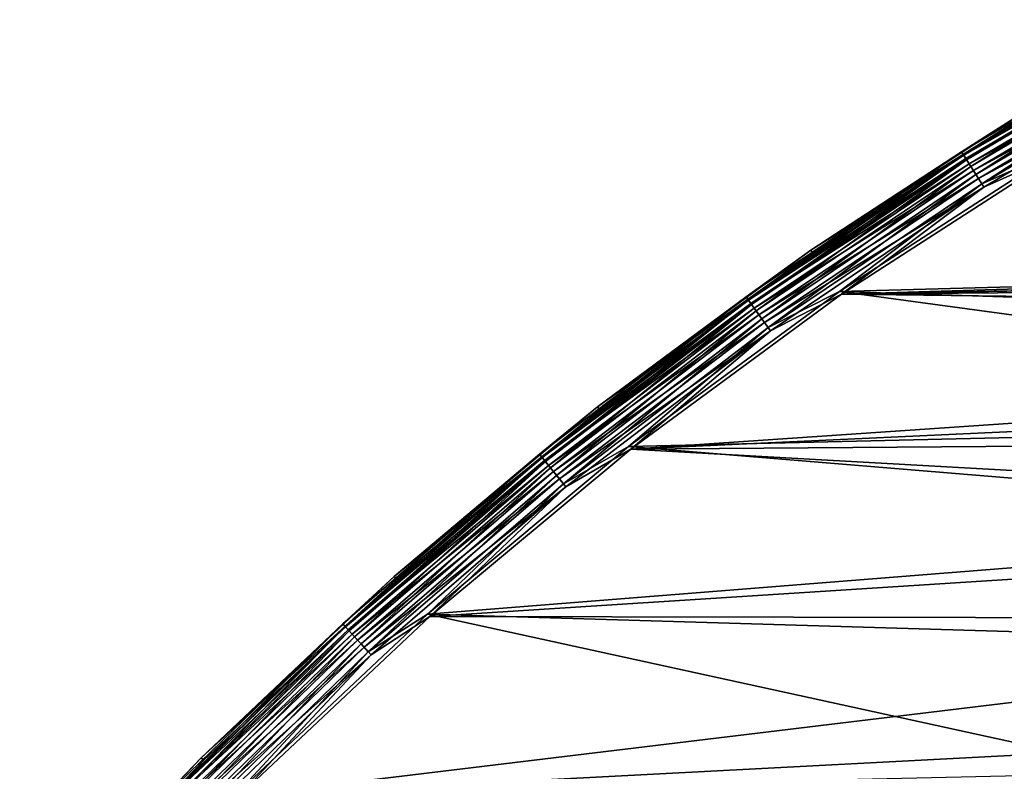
# Model space of a CAD drawing. Header units: millimetres. Extents: x -43.6 to 43.6, y -43.6 to 43.6.
# Tile 269 of 637: x -32.6 to -22.8, y 30.7 to 38.1. Entities that reach past the tile are written whole.
import ezdxf

# ---------------------------------------------------------------- set-up
doc = ezdxf.new("R2010")
doc.units = ezdxf.units.MM
doc.header["$LTSCALE"] = 52.148148
for name, color, linetype in [('152', 7, 'CONTINUOUS'), ('156', 7, 'CONTINUOUS'), ('178', 7, 'CONTINUOUS'), ('210', 7, 'CONTINUOUS'), ('212', 7, 'CONTINUOUS')]:
    doc.layers.add(name, color=color, linetype=linetype)

msp = doc.modelspace()

# ---------------------------------------------------------------- linework, layer by layer
at = {"layer": '152', "color": 2, "linetype": 'Continuous'}
for points in [[(-22.2545, 36.8132, 26.3), (-24.4367, 35.4023, 26.3), (22.2545, 36.8132, 26.3), (-22.2545, 36.8132, 26.3)], [(22.2545, 36.8132, 26.3), (-24.4367, 35.4023, 26.3), (-0.015, 35.8829, 26.3), (22.2545, 36.8132, 26.3)], [(-0.015, 35.8829, 26.3), (-24.4367, 35.4023, 26.3), (-2.3606, 35.8051, 26.3), (-0.015, 35.8829, 26.3)], [(-2.3606, 35.8051, 26.3), (-24.4367, 35.4023, 26.3), (-4.6966, 35.5741, 26.3), (-2.3606, 35.8051, 26.3)], [(-4.6966, 35.5741, 26.3), (-24.4367, 35.4023, 26.3), (-7.0127, 35.191, 26.3), (-4.6966, 35.5741, 26.3)], [(-24.4367, 35.4023, 26.3), (-26.5297, 33.8623, 26.3), (-7.0127, 35.191, 26.3), (-24.4367, 35.4023, 26.3)], [(-7.0127, 35.191, 26.3), (-26.5297, 33.8623, 26.3), (-9.2979, 34.6573, 26.3), (-7.0127, 35.191, 26.3)], [(-9.2979, 34.6573, 26.3), (-26.5297, 33.8623, 26.3), (-11.5442, 33.9751, 26.3), (-9.2979, 34.6573, 26.3)], [(-11.5442, 33.9751, 26.3), (-26.5297, 33.8623, 26.3), (-13.741, 33.1477, 26.3), (-11.5442, 33.9751, 26.3)], [(-26.5297, 33.8623, 26.3), (-28.5258, 32.1987, 26.3), (-13.741, 33.1477, 26.3), (-26.5297, 33.8623, 26.3)], [(-13.741, 33.1477, 26.3), (-28.5258, 32.1987, 26.3), (-15.8781, 32.1786, 26.3), (-13.741, 33.1477, 26.3)], [(-28.5258, 32.1987, 26.3), (-30.4179, 30.4175, 26.3), (-15.8781, 32.1786, 26.3), (-28.5258, 32.1987, 26.3)], [(-15.8781, 32.1786, 26.3), (-30.4179, 30.4175, 26.3), (-17.9485, 31.0713, 26.3), (-15.8781, 32.1786, 26.3)], [(-17.9485, 31.0713, 26.3), (-30.4179, 30.4175, 26.3), (-19.9415, 29.8316, 26.3), (-17.9485, 31.0713, 26.3)]]:
    msp.add_3dface(points, dxfattribs=at)
at = {"layer": '156', "color": 1, "linetype": 'Continuous'}
for points in [[(-22.2726, 36.8431, 24.3), (-10.6016, 35.8063, 24.3), (-24.4565, 35.4311, 24.3), (-22.2726, 36.8431, 24.3)], [(-10.6016, 35.8063, 24.3), (-12.873, 35.054, 24.3), (-24.4565, 35.4311, 24.3), (-10.6016, 35.8063, 24.3)], [(-24.4565, 35.4311, 24.3), (-15.0909, 34.1579, 24.3), (-26.5512, 33.8897, 24.3), (-24.4565, 35.4311, 24.3)], [(-12.873, 35.054, 24.3), (-15.0909, 34.1579, 24.3), (-24.4565, 35.4311, 24.3), (-12.873, 35.054, 24.3)], [(-15.0909, 34.1579, 24.3), (-17.2479, 33.121, 24.3), (-26.5512, 33.8897, 24.3), (-15.0909, 34.1579, 24.3)], [(-26.5512, 33.8897, 24.3), (-17.2479, 33.121, 24.3), (-28.5489, 32.2248, 24.3), (-26.5512, 33.8897, 24.3)], [(-17.2479, 33.121, 24.3), (-19.3335, 31.9485, 24.3), (-28.5489, 32.2248, 24.3), (-17.2479, 33.121, 24.3)], [(-28.5489, 32.2248, 24.3), (-21.3395, 30.6451, 24.3), (-30.4426, 30.4422, 24.3), (-28.5489, 32.2248, 24.3)], [(-19.3335, 31.9485, 24.3), (-21.3395, 30.6451, 24.3), (-28.5489, 32.2248, 24.3), (-19.3335, 31.9485, 24.3)]]:
    msp.add_3dface(points, dxfattribs=at)
at = {"layer": '178', "color": 2, "linetype": 'Continuous'}
for points in [[(-22.531, 37.2708, 24.8174), (-24.7402, 35.8424, 24.8174), (-22.5129, 37.2409, 25.8174), (-22.531, 37.2708, 24.8174)], [(-22.5129, 37.2409, 25.8174), (-24.7402, 35.8424, 24.8174), (-24.7204, 35.8137, 25.8174), (-22.5129, 37.2409, 25.8174)], [(-24.7402, 35.8424, 24.8174), (-26.8592, 34.2832, 24.8174), (-24.7204, 35.8137, 25.8174), (-24.7402, 35.8424, 24.8174)], [(-24.7204, 35.8137, 25.8174), (-26.8592, 34.2832, 24.8174), (-26.8377, 34.2557, 25.8174), (-24.7204, 35.8137, 25.8174)], [(-26.8592, 34.2832, 24.8174), (-28.8802, 32.599, 24.8174), (-26.8377, 34.2557, 25.8174), (-26.8592, 34.2832, 24.8174)], [(-26.8377, 34.2557, 25.8174), (-28.8802, 32.599, 24.8174), (-28.857, 32.5728, 25.8174), (-26.8377, 34.2557, 25.8174)], [(-28.8802, 32.599, 24.8174), (-30.7958, 30.7958, 24.8174), (-28.857, 32.5728, 25.8174), (-28.8802, 32.599, 24.8174)], [(-28.857, 32.5728, 25.8174), (-30.7958, 30.7958, 24.8174), (-30.7711, 30.7711, 25.8174), (-28.857, 32.5728, 25.8174)], [(-30.7958, 30.7958, 24.8174), (-32.599, 28.8802, 24.8174), (-30.7711, 30.7711, 25.8174), (-30.7958, 30.7958, 24.8174)], [(-30.7711, 30.7711, 25.8174), (-32.599, 28.8802, 24.8174), (-32.5728, 28.857, 25.8174), (-30.7711, 30.7711, 25.8174)]]:
    msp.add_3dface(points, dxfattribs=at)
at = {"layer": '210', "color": 2, "linetype": 'Continuous'}
for points in [[(-22.531, 37.2708, 24.8174), (-21.0221, 38.1319, 24.7039), (-23.2441, 36.8196, 24.7039), (-22.531, 37.2708, 24.8174)], [(-21.0221, 38.1319, 24.7039), (-23.2256, 36.7902, 24.5948), (-23.2441, 36.8196, 24.7039), (-21.0221, 38.1319, 24.7039)], [(-21.0053, 38.1015, 24.5948), (-23.2256, 36.7902, 24.5948), (-21.0221, 38.1319, 24.7039), (-21.0053, 38.1015, 24.5948)], [(-21.0053, 38.1015, 24.5948), (-23.1943, 36.7406, 24.4964), (-23.2256, 36.7902, 24.5948), (-21.0053, 38.1015, 24.5948)], [(-20.977, 38.0501, 24.4964), (-23.1943, 36.7406, 24.4964), (-21.0053, 38.1015, 24.5948), (-20.977, 38.0501, 24.4964)], [(-20.977, 38.0501, 24.4964), (-23.1518, 36.6733, 24.4139), (-23.1943, 36.7406, 24.4964), (-20.977, 38.0501, 24.4964)], [(-20.9386, 37.9805, 24.4139), (-23.1518, 36.6733, 24.4139), (-20.977, 38.0501, 24.4964), (-20.9386, 37.9805, 24.4139)], [(-20.9386, 37.9805, 24.4139), (-23.1005, 36.592, 24.3518), (-23.1518, 36.6733, 24.4139), (-20.9386, 37.9805, 24.4139)], [(-20.8922, 37.8962, 24.3518), (-23.1005, 36.592, 24.3518), (-20.9386, 37.9805, 24.4139), (-20.8922, 37.8962, 24.3518)], [(-20.8922, 37.8962, 24.3518), (-23.0429, 36.5008, 24.3131), (-23.1005, 36.592, 24.3518), (-20.8922, 37.8962, 24.3518)], [(-20.8401, 37.8018, 24.3131), (-23.0429, 36.5008, 24.3131), (-20.8922, 37.8962, 24.3518), (-20.8401, 37.8018, 24.3131)], [(-20.8401, 37.8018, 24.3131), (-22.2726, 36.8431, 24.3), (-23.0429, 36.5008, 24.3131), (-20.8401, 37.8018, 24.3131)], [(-24.7402, 35.8424, 24.8174), (-22.531, 37.2708, 24.8174), (-23.2441, 36.8196, 24.7039), (-24.7402, 35.8424, 24.8174)], [(-24.7402, 35.8424, 24.8174), (-23.2441, 36.8196, 24.7039), (-25.3845, 35.3779, 24.7039), (-24.7402, 35.8424, 24.8174)], [(-23.2441, 36.8196, 24.7039), (-25.3643, 35.3497, 24.5948), (-25.3845, 35.3779, 24.7039), (-23.2441, 36.8196, 24.7039)], [(-23.2256, 36.7902, 24.5948), (-25.3643, 35.3497, 24.5948), (-23.2441, 36.8196, 24.7039), (-23.2256, 36.7902, 24.5948)], [(-23.2256, 36.7902, 24.5948), (-25.3301, 35.302, 24.4964), (-25.3643, 35.3497, 24.5948), (-23.2256, 36.7902, 24.5948)], [(-23.1943, 36.7406, 24.4964), (-25.3301, 35.302, 24.4964), (-23.2256, 36.7902, 24.5948), (-23.1943, 36.7406, 24.4964)], [(-22.2726, 36.8431, 24.3), (-24.4565, 35.4311, 24.3), (-23.0429, 36.5008, 24.3131), (-22.2726, 36.8431, 24.3)], [(-23.1943, 36.7406, 24.4964), (-25.2837, 35.2374, 24.4139), (-25.3301, 35.302, 24.4964), (-23.1943, 36.7406, 24.4964)], [(-23.1518, 36.6733, 24.4139), (-25.2837, 35.2374, 24.4139), (-23.1943, 36.7406, 24.4964), (-23.1518, 36.6733, 24.4139)], [(-23.1518, 36.6733, 24.4139), (-25.2276, 35.1592, 24.3518), (-25.2837, 35.2374, 24.4139), (-23.1518, 36.6733, 24.4139)], [(-23.1005, 36.592, 24.3518), (-25.2276, 35.1592, 24.3518), (-23.1518, 36.6733, 24.4139), (-23.1005, 36.592, 24.3518)], [(-23.1005, 36.592, 24.3518), (-25.1648, 35.0716, 24.3131), (-25.2276, 35.1592, 24.3518), (-23.1005, 36.592, 24.3518)], [(-23.0429, 36.5008, 24.3131), (-25.1648, 35.0716, 24.3131), (-23.1005, 36.592, 24.3518), (-23.0429, 36.5008, 24.3131)], [(-23.0429, 36.5008, 24.3131), (-24.4565, 35.4311, 24.3), (-25.1648, 35.0716, 24.3131), (-23.0429, 36.5008, 24.3131)], [(-26.8592, 34.2832, 24.8174), (-24.7402, 35.8424, 24.8174), (-25.3845, 35.3779, 24.7039), (-26.8592, 34.2832, 24.8174)], [(-24.4565, 35.4311, 24.3), (-26.5512, 33.8897, 24.3), (-25.1648, 35.0716, 24.3131), (-24.4565, 35.4311, 24.3)], [(-26.8592, 34.2832, 24.8174), (-25.3845, 35.3779, 24.7039), (-27.4358, 33.812, 24.7039), (-26.8592, 34.2832, 24.8174)], [(-25.3845, 35.3779, 24.7039), (-27.4139, 33.785, 24.5948), (-27.4358, 33.812, 24.7039), (-25.3845, 35.3779, 24.7039)], [(-25.3643, 35.3497, 24.5948), (-27.4139, 33.785, 24.5948), (-25.3845, 35.3779, 24.7039), (-25.3643, 35.3497, 24.5948)], [(-25.3643, 35.3497, 24.5948), (-27.3769, 33.7395, 24.4964), (-27.4139, 33.785, 24.5948), (-25.3643, 35.3497, 24.5948)], [(-25.3301, 35.302, 24.4964), (-27.3769, 33.7395, 24.4964), (-25.3643, 35.3497, 24.5948), (-25.3301, 35.302, 24.4964)], [(-25.3301, 35.302, 24.4964), (-27.3268, 33.6777, 24.4139), (-27.3769, 33.7395, 24.4964), (-25.3301, 35.302, 24.4964)], [(-25.2837, 35.2374, 24.4139), (-27.3268, 33.6777, 24.4139), (-25.3301, 35.302, 24.4964), (-25.2837, 35.2374, 24.4139)], [(-25.2837, 35.2374, 24.4139), (-27.2662, 33.603, 24.3518), (-27.3268, 33.6777, 24.4139), (-25.2837, 35.2374, 24.4139)], [(-25.2276, 35.1592, 24.3518), (-27.2662, 33.603, 24.3518), (-25.2837, 35.2374, 24.4139), (-25.2276, 35.1592, 24.3518)], [(-25.2276, 35.1592, 24.3518), (-27.1982, 33.5192, 24.3131), (-27.2662, 33.603, 24.3518), (-25.2276, 35.1592, 24.3518)], [(-25.1648, 35.0716, 24.3131), (-27.1982, 33.5192, 24.3131), (-25.2276, 35.1592, 24.3518), (-25.1648, 35.0716, 24.3131)], [(-25.1648, 35.0716, 24.3131), (-26.5512, 33.8897, 24.3), (-27.1982, 33.5192, 24.3131), (-25.1648, 35.0716, 24.3131)], [(-28.8802, 32.599, 24.8174), (-26.8592, 34.2832, 24.8174), (-27.4358, 33.812, 24.7039), (-28.8802, 32.599, 24.8174)], [(-26.5512, 33.8897, 24.3), (-28.5489, 32.2248, 24.3), (-27.1982, 33.5192, 24.3131), (-26.5512, 33.8897, 24.3)], [(-28.8802, 32.599, 24.8174), (-27.4358, 33.812, 24.7039), (-29.3906, 32.1273, 24.7039), (-28.8802, 32.599, 24.8174)], [(-27.4358, 33.812, 24.7039), (-29.3672, 32.1017, 24.5948), (-29.3906, 32.1273, 24.7039), (-27.4358, 33.812, 24.7039)], [(-27.4139, 33.785, 24.5948), (-29.3672, 32.1017, 24.5948), (-27.4358, 33.812, 24.7039), (-27.4139, 33.785, 24.5948)], [(-27.4139, 33.785, 24.5948), (-29.3276, 32.0584, 24.4964), (-29.3672, 32.1017, 24.5948), (-27.4139, 33.785, 24.5948)], [(-27.3769, 33.7395, 24.4964), (-29.3276, 32.0584, 24.4964), (-27.4139, 33.785, 24.5948), (-27.3769, 33.7395, 24.4964)], [(-27.3769, 33.7395, 24.4964), (-29.2739, 31.9997, 24.4139), (-29.3276, 32.0584, 24.4964), (-27.3769, 33.7395, 24.4964)], [(-27.3268, 33.6777, 24.4139), (-29.2739, 31.9997, 24.4139), (-27.3769, 33.7395, 24.4964), (-27.3268, 33.6777, 24.4139)], [(-27.3268, 33.6777, 24.4139), (-29.2089, 31.9287, 24.3518), (-29.2739, 31.9997, 24.4139), (-27.3268, 33.6777, 24.4139)], [(-27.2662, 33.603, 24.3518), (-29.2089, 31.9287, 24.3518), (-27.3268, 33.6777, 24.4139), (-27.2662, 33.603, 24.3518)], [(-27.2662, 33.603, 24.3518), (-29.1362, 31.8491, 24.3131), (-29.2089, 31.9287, 24.3518), (-27.2662, 33.603, 24.3518)], [(-27.1982, 33.5192, 24.3131), (-29.1362, 31.8491, 24.3131), (-27.2662, 33.603, 24.3518), (-27.1982, 33.5192, 24.3131)], [(-27.1982, 33.5192, 24.3131), (-28.5489, 32.2248, 24.3), (-29.1362, 31.8491, 24.3131), (-27.1982, 33.5192, 24.3131)], [(-30.7958, 30.7958, 24.8174), (-28.8802, 32.599, 24.8174), (-29.3906, 32.1273, 24.7039), (-30.7958, 30.7958, 24.8174)], [(-28.5489, 32.2248, 24.3), (-30.4426, 30.4422, 24.3), (-29.1362, 31.8491, 24.3131), (-28.5489, 32.2248, 24.3)], [(-30.7958, 30.7958, 24.8174), (-29.3906, 32.1273, 24.7039), (-31.2422, 30.3298, 24.7039), (-30.7958, 30.7958, 24.8174)], [(-29.3906, 32.1273, 24.7039), (-31.2173, 30.3056, 24.5948), (-31.2422, 30.3298, 24.7039), (-29.3906, 32.1273, 24.7039)], [(-29.3672, 32.1017, 24.5948), (-31.2173, 30.3056, 24.5948), (-29.3906, 32.1273, 24.7039), (-29.3672, 32.1017, 24.5948)], [(-29.3672, 32.1017, 24.5948), (-31.1752, 30.2647, 24.4964), (-31.2173, 30.3056, 24.5948), (-29.3672, 32.1017, 24.5948)], [(-29.3276, 32.0584, 24.4964), (-31.1752, 30.2647, 24.4964), (-29.3672, 32.1017, 24.5948), (-29.3276, 32.0584, 24.4964)], [(-29.3276, 32.0584, 24.4964), (-31.1182, 30.2093, 24.4139), (-31.1752, 30.2647, 24.4964), (-29.3276, 32.0584, 24.4964)], [(-29.2739, 31.9997, 24.4139), (-31.1182, 30.2093, 24.4139), (-29.3276, 32.0584, 24.4964), (-29.2739, 31.9997, 24.4139)], [(-29.2739, 31.9997, 24.4139), (-31.0491, 30.1423, 24.3518), (-31.1182, 30.2093, 24.4139), (-29.2739, 31.9997, 24.4139)], [(-29.2089, 31.9287, 24.3518), (-31.0491, 30.1423, 24.3518), (-29.2739, 31.9997, 24.4139), (-29.2089, 31.9287, 24.3518)], [(-29.2089, 31.9287, 24.3518), (-30.9718, 30.0672, 24.3131), (-31.0491, 30.1423, 24.3518), (-29.2089, 31.9287, 24.3518)], [(-29.1362, 31.8491, 24.3131), (-30.9718, 30.0672, 24.3131), (-29.2089, 31.9287, 24.3518), (-29.1362, 31.8491, 24.3131)], [(-29.1362, 31.8491, 24.3131), (-30.4426, 30.4422, 24.3), (-30.9718, 30.0672, 24.3131), (-29.1362, 31.8491, 24.3131)], [(-32.599, 28.8802, 24.8174), (-30.7958, 30.7958, 24.8174), (-31.2422, 30.3298, 24.7039), (-32.599, 28.8802, 24.8174)]]:
    msp.add_3dface(points, dxfattribs=at)
at = {"layer": '212', "color": 2, "linetype": 'Continuous'}
for points in [[(-22.5129, 37.2409, 25.8174), (-23.2219, 36.7843, 25.9258), (-21.002, 38.0954, 25.9258), (-22.5129, 37.2409, 25.8174)], [(-23.2219, 36.7843, 25.9258), (-20.9831, 38.0612, 26.0282), (-21.002, 38.0954, 25.9258), (-23.2219, 36.7843, 25.9258)], [(-23.2011, 36.7513, 26.0282), (-20.9831, 38.0612, 26.0282), (-23.2219, 36.7843, 25.9258), (-23.2011, 36.7513, 26.0282)], [(-23.2011, 36.7513, 26.0282), (-20.954, 38.0083, 26.1196), (-20.9831, 38.0612, 26.0282), (-23.2011, 36.7513, 26.0282)], [(-23.1688, 36.7002, 26.1196), (-20.954, 38.0083, 26.1196), (-23.2011, 36.7513, 26.0282), (-23.1688, 36.7002, 26.1196)], [(-23.1688, 36.7002, 26.1196), (-20.9159, 37.9393, 26.1957), (-20.954, 38.0083, 26.1196), (-23.1688, 36.7002, 26.1196)], [(-23.1267, 36.6336, 26.1957), (-20.9159, 37.9393, 26.1957), (-23.1688, 36.7002, 26.1196), (-23.1267, 36.6336, 26.1957)], [(-23.1267, 36.6336, 26.1957), (-20.8707, 37.8573, 26.2528), (-20.9159, 37.9393, 26.1957), (-23.1267, 36.6336, 26.1957)], [(-23.0768, 36.5544, 26.2528), (-20.8707, 37.8573, 26.2528), (-23.1267, 36.6336, 26.1957), (-23.0768, 36.5544, 26.2528)], [(-23.0768, 36.5544, 26.2528), (-20.8206, 37.7665, 26.2881), (-20.8707, 37.8573, 26.2528), (-23.0768, 36.5544, 26.2528)], [(-23.0214, 36.4667, 26.2881), (-20.8206, 37.7665, 26.2881), (-23.0768, 36.5544, 26.2528), (-23.0214, 36.4667, 26.2881)], [(-23.0214, 36.4667, 26.2881), (-22.2545, 36.8132, 26.3), (-20.8206, 37.7665, 26.2881), (-23.0214, 36.4667, 26.2881)], [(-22.5129, 37.2409, 25.8174), (-24.7204, 35.8137, 25.8174), (-23.2219, 36.7843, 25.9258), (-22.5129, 37.2409, 25.8174)], [(-24.7204, 35.8137, 25.8174), (-25.3602, 35.3441, 25.9258), (-23.2219, 36.7843, 25.9258), (-24.7204, 35.8137, 25.8174)], [(-25.3602, 35.3441, 25.9258), (-23.2011, 36.7513, 26.0282), (-23.2219, 36.7843, 25.9258), (-25.3602, 35.3441, 25.9258)], [(-24.4367, 35.4023, 26.3), (-22.2545, 36.8132, 26.3), (-23.0214, 36.4667, 26.2881), (-24.4367, 35.4023, 26.3)], [(-25.3375, 35.3123, 26.0282), (-23.2011, 36.7513, 26.0282), (-25.3602, 35.3441, 25.9258), (-25.3375, 35.3123, 26.0282)], [(-25.3375, 35.3123, 26.0282), (-23.1688, 36.7002, 26.1196), (-23.2011, 36.7513, 26.0282), (-25.3375, 35.3123, 26.0282)], [(-25.3023, 35.2633, 26.1196), (-23.1688, 36.7002, 26.1196), (-25.3375, 35.3123, 26.0282), (-25.3023, 35.2633, 26.1196)], [(-25.3023, 35.2633, 26.1196), (-23.1267, 36.6336, 26.1957), (-23.1688, 36.7002, 26.1196), (-25.3023, 35.2633, 26.1196)], [(-25.2563, 35.1992, 26.1957), (-23.1267, 36.6336, 26.1957), (-25.3023, 35.2633, 26.1196), (-25.2563, 35.1992, 26.1957)], [(-25.2563, 35.1992, 26.1957), (-23.0768, 36.5544, 26.2528), (-23.1267, 36.6336, 26.1957), (-25.2563, 35.1992, 26.1957)], [(-25.2017, 35.1232, 26.2528), (-23.0768, 36.5544, 26.2528), (-25.2563, 35.1992, 26.1957), (-25.2017, 35.1232, 26.2528)], [(-25.2017, 35.1232, 26.2528), (-23.0214, 36.4667, 26.2881), (-23.0768, 36.5544, 26.2528), (-25.2017, 35.1232, 26.2528)], [(-25.1413, 35.0389, 26.2881), (-23.0214, 36.4667, 26.2881), (-25.2017, 35.1232, 26.2528), (-25.1413, 35.0389, 26.2881)], [(-25.1413, 35.0389, 26.2881), (-24.4367, 35.4023, 26.3), (-23.0214, 36.4667, 26.2881), (-25.1413, 35.0389, 26.2881)], [(-24.7204, 35.8137, 25.8174), (-26.8377, 34.2557, 25.8174), (-25.3602, 35.3441, 25.9258), (-24.7204, 35.8137, 25.8174)], [(-26.8377, 34.2557, 25.8174), (-27.4095, 33.7796, 25.9258), (-25.3602, 35.3441, 25.9258), (-26.8377, 34.2557, 25.8174)], [(-27.4095, 33.7796, 25.9258), (-25.3375, 35.3123, 26.0282), (-25.3602, 35.3441, 25.9258), (-27.4095, 33.7796, 25.9258)], [(-27.3849, 33.7493, 26.0282), (-25.3375, 35.3123, 26.0282), (-27.4095, 33.7796, 25.9258), (-27.3849, 33.7493, 26.0282)], [(-27.3849, 33.7493, 26.0282), (-25.3023, 35.2633, 26.1196), (-25.3375, 35.3123, 26.0282), (-27.3849, 33.7493, 26.0282)], [(-26.5297, 33.8623, 26.3), (-24.4367, 35.4023, 26.3), (-25.1413, 35.0389, 26.2881), (-26.5297, 33.8623, 26.3)], [(-27.3468, 33.7024, 26.1196), (-25.3023, 35.2633, 26.1196), (-27.3849, 33.7493, 26.0282), (-27.3468, 33.7024, 26.1196)], [(-27.3468, 33.7024, 26.1196), (-25.2563, 35.1992, 26.1957), (-25.3023, 35.2633, 26.1196), (-27.3468, 33.7024, 26.1196)], [(-27.2971, 33.6412, 26.1957), (-25.2563, 35.1992, 26.1957), (-27.3468, 33.7024, 26.1196), (-27.2971, 33.6412, 26.1957)], [(-27.2971, 33.6412, 26.1957), (-25.2017, 35.1232, 26.2528), (-25.2563, 35.1992, 26.1957), (-27.2971, 33.6412, 26.1957)], [(-27.2382, 33.5685, 26.2528), (-25.2017, 35.1232, 26.2528), (-27.2971, 33.6412, 26.1957), (-27.2382, 33.5685, 26.2528)], [(-27.2382, 33.5685, 26.2528), (-25.1413, 35.0389, 26.2881), (-25.2017, 35.1232, 26.2528), (-27.2382, 33.5685, 26.2528)], [(-27.1728, 33.4879, 26.2881), (-25.1413, 35.0389, 26.2881), (-27.2382, 33.5685, 26.2528), (-27.1728, 33.4879, 26.2881)], [(-27.1728, 33.4879, 26.2881), (-26.5297, 33.8623, 26.3), (-25.1413, 35.0389, 26.2881), (-27.1728, 33.4879, 26.2881)], [(-26.8377, 34.2557, 25.8174), (-28.857, 32.5728, 25.8174), (-27.4095, 33.7796, 25.9258), (-26.8377, 34.2557, 25.8174)], [(-28.5258, 32.1987, 26.3), (-26.5297, 33.8623, 26.3), (-27.1728, 33.4879, 26.2881), (-28.5258, 32.1987, 26.3)], [(-28.857, 32.5728, 25.8174), (-29.3625, 32.0965, 25.9258), (-27.4095, 33.7796, 25.9258), (-28.857, 32.5728, 25.8174)], [(-29.3625, 32.0965, 25.9258), (-27.3849, 33.7493, 26.0282), (-27.4095, 33.7796, 25.9258), (-29.3625, 32.0965, 25.9258)], [(-29.3361, 32.0677, 26.0282), (-27.3849, 33.7493, 26.0282), (-29.3625, 32.0965, 25.9258), (-29.3361, 32.0677, 26.0282)], [(-29.3361, 32.0677, 26.0282), (-27.3468, 33.7024, 26.1196), (-27.3849, 33.7493, 26.0282), (-29.3361, 32.0677, 26.0282)], [(-29.2954, 32.0232, 26.1196), (-27.3468, 33.7024, 26.1196), (-29.3361, 32.0677, 26.0282), (-29.2954, 32.0232, 26.1196)], [(-29.2954, 32.0232, 26.1196), (-27.2971, 33.6412, 26.1957), (-27.3468, 33.7024, 26.1196), (-29.2954, 32.0232, 26.1196)], [(-29.2421, 31.965, 26.1957), (-27.2971, 33.6412, 26.1957), (-29.2954, 32.0232, 26.1196), (-29.2421, 31.965, 26.1957)], [(-29.2421, 31.965, 26.1957), (-27.2382, 33.5685, 26.2528), (-27.2971, 33.6412, 26.1957), (-29.2421, 31.965, 26.1957)], [(-29.179, 31.8959, 26.2528), (-27.2382, 33.5685, 26.2528), (-29.2421, 31.965, 26.1957), (-29.179, 31.8959, 26.2528)], [(-29.179, 31.8959, 26.2528), (-27.1728, 33.4879, 26.2881), (-27.2382, 33.5685, 26.2528), (-29.179, 31.8959, 26.2528)], [(-29.1089, 31.8194, 26.2881), (-27.1728, 33.4879, 26.2881), (-29.179, 31.8959, 26.2528), (-29.1089, 31.8194, 26.2881)], [(-29.1089, 31.8194, 26.2881), (-28.5258, 32.1987, 26.3), (-27.1728, 33.4879, 26.2881), (-29.1089, 31.8194, 26.2881)], [(-28.857, 32.5728, 25.8174), (-30.7711, 30.7711, 25.8174), (-29.3625, 32.0965, 25.9258), (-28.857, 32.5728, 25.8174)], [(-30.4179, 30.4175, 26.3), (-28.5258, 32.1987, 26.3), (-29.1089, 31.8194, 26.2881), (-30.4179, 30.4175, 26.3)], [(-30.7711, 30.7711, 25.8174), (-31.2123, 30.3007, 25.9258), (-29.3625, 32.0965, 25.9258), (-30.7711, 30.7711, 25.8174)], [(-31.2123, 30.3007, 25.9258), (-29.3361, 32.0677, 26.0282), (-29.3625, 32.0965, 25.9258), (-31.2123, 30.3007, 25.9258)], [(-31.1843, 30.2735, 26.0282), (-29.3361, 32.0677, 26.0282), (-31.2123, 30.3007, 25.9258), (-31.1843, 30.2735, 26.0282)], [(-31.1843, 30.2735, 26.0282), (-29.2954, 32.0232, 26.1196), (-29.3361, 32.0677, 26.0282), (-31.1843, 30.2735, 26.0282)], [(-31.141, 30.2315, 26.1196), (-29.2954, 32.0232, 26.1196), (-31.1843, 30.2735, 26.0282), (-31.141, 30.2315, 26.1196)], [(-31.141, 30.2315, 26.1196), (-29.2421, 31.965, 26.1957), (-29.2954, 32.0232, 26.1196), (-31.141, 30.2315, 26.1196)], [(-31.0844, 30.1765, 26.1957), (-29.2421, 31.965, 26.1957), (-31.141, 30.2315, 26.1196), (-31.0844, 30.1765, 26.1957)], [(-31.0844, 30.1765, 26.1957), (-29.179, 31.8959, 26.2528), (-29.2421, 31.965, 26.1957), (-31.0844, 30.1765, 26.1957)], [(-31.0173, 30.1113, 26.2528), (-29.179, 31.8959, 26.2528), (-31.0844, 30.1765, 26.1957), (-31.0173, 30.1113, 26.2528)], [(-31.0173, 30.1113, 26.2528), (-29.1089, 31.8194, 26.2881), (-29.179, 31.8959, 26.2528), (-31.0173, 30.1113, 26.2528)], [(-30.9428, 30.0391, 26.2881), (-29.1089, 31.8194, 26.2881), (-31.0173, 30.1113, 26.2528), (-30.9428, 30.0391, 26.2881)], [(-30.9428, 30.0391, 26.2881), (-30.4179, 30.4175, 26.3), (-29.1089, 31.8194, 26.2881), (-30.9428, 30.0391, 26.2881)], [(-30.7711, 30.7711, 25.8174), (-32.5728, 28.857, 25.8174), (-31.2123, 30.3007, 25.9258), (-30.7711, 30.7711, 25.8174)]]:
    msp.add_3dface(points, dxfattribs=at)

doc.saveas('drawing.dxf')
